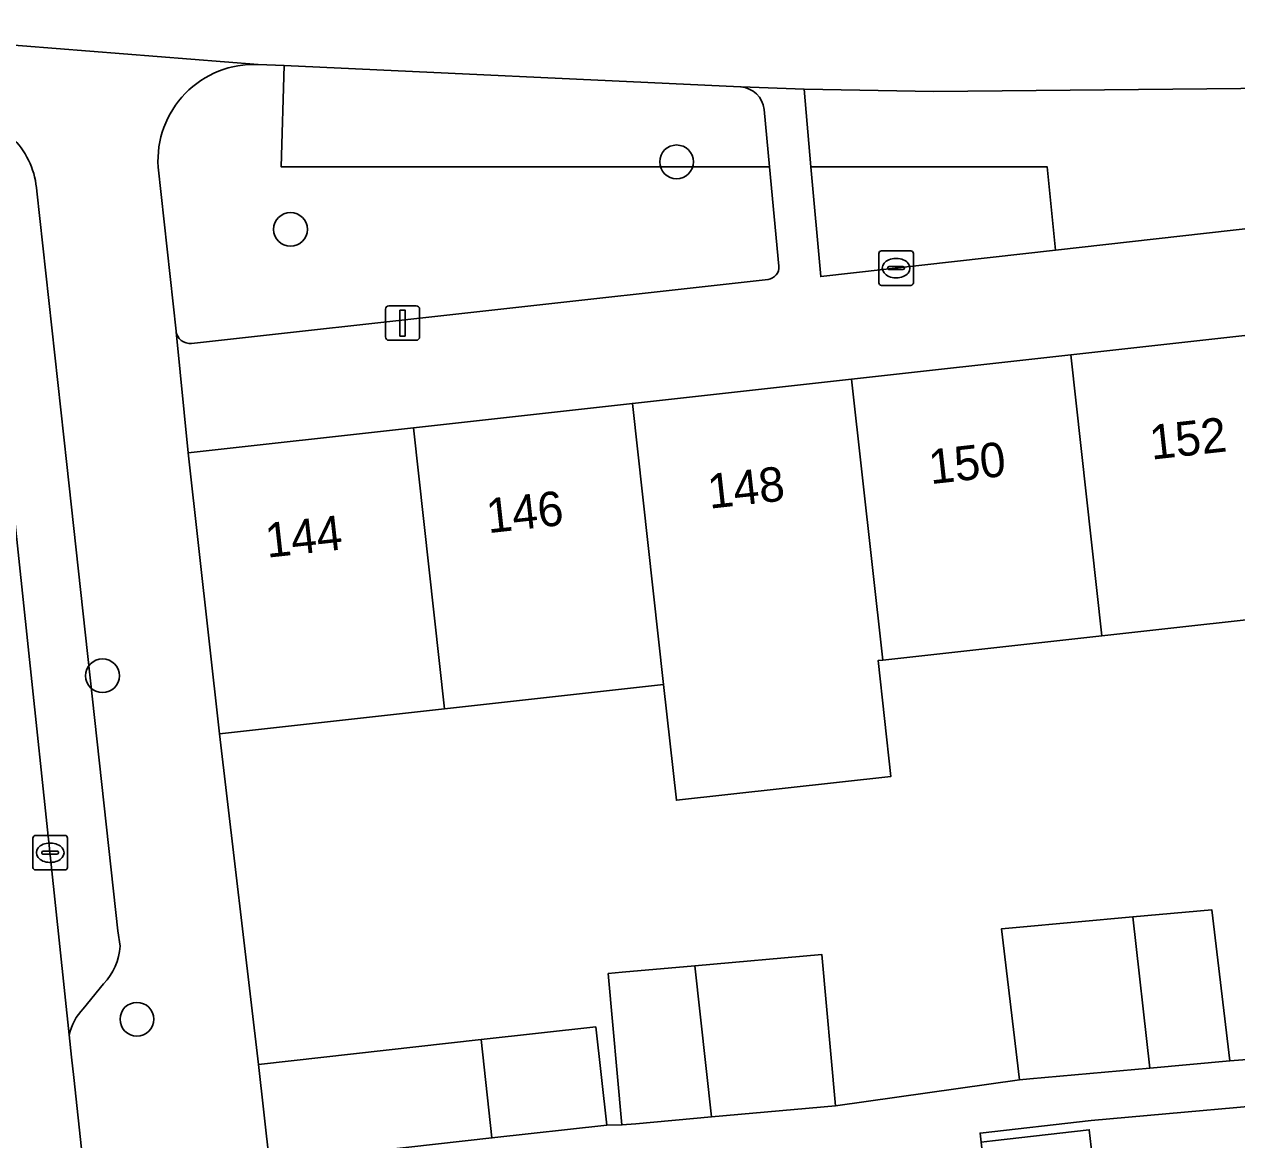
# Model space of a CAD drawing. Extents: x 160023 to 161302, y 384750 to 385707.
# Drawn here: x 161106.03 to 161141.18, y 385197.9 to 385230.23 of the extents above; entities that cross this region are included whole.
import ezdxf

# ---------------------------------------------------------------- set-up
doc = ezdxf.new("R2010")
doc.units = 0
for name, color, linetype in [('IMGEO_Boom', 7, 'Continuous'), ('IMGEO_Erf', 7, 'Continuous'), ('IMGEO_Groenvoorziening', 7, 'Continuous'), ('IMGEO_Kolk', 7, 'Continuous'), ('IMGEO_Lichtmast', 7, 'Continuous'), ('IMGEO_Muur', 7, 'Continuous'), ('IMGEO_Pand', 7, 'Continuous'), ('IMGEO_Pand_nummerreeks', 7, 'Continuous'), ('IMGEO_Parkeervlak_open', 7, 'Continuous'), ('IMGEO_Rijbaan_lokaal_open', 7, 'Continuous'), ('IMGEO_Voetpad_open', 7, 'Continuous')]:
    doc.layers.add(name, color=color, linetype=linetype)

msp = doc.modelspace()

# ---------------------------------------------------------------- linework, layer by layer
at = {"layer": 'IMGEO_Boom'}
for centre in [(161124.939, 385226.238), (161113.747, 385224.282), (161108.297, 385211.347), (161109.295, 385201.393)]:
    msp.add_circle(centre, 0.489, dxfattribs=at)
at = {"layer": 'IMGEO_Erf'}
for points in [[(161143.619, 385213.209), (161137.267, 385212.504), (161130.915, 385211.8), (161130.779, 385211.785), (161131.151, 385208.43), (161124.934, 385207.741), (161124.562, 385211.096), (161118.21, 385210.391), (161111.687, 385209.668), (161112.823, 385200.085), (161119.272, 385200.802), (161122.597, 385201.171), (161122.913, 385198.322), (161123.354, 385198.329), (161122.96, 385202.718), (161123.359, 385202.754), (161125.465, 385202.943), (161129.148, 385203.274), (161129.541, 385198.885), (161134.877, 385199.637), (161134.359, 385204.015), (161134.782, 385204.053), (161138.169, 385204.357), (161140.455, 385204.562), (161140.973, 385200.184), (161141.851, 385200.258)], [(161144.541, 385193.025), (161143.88, 385199.074), (161136.957, 385198.463), (161133.736, 385198.094), (161133.766, 385197.833)], [(161134.096, 385197.871), (161136.901, 385198.192), (161137.476, 385193.164)]]:
    msp.add_lwpolyline(points, dxfattribs=at)
at = {"layer": 'IMGEO_Groenvoorziening'}
for points in [[(161127.903, 385223.218), (161127.631, 385226.097), (161113.473, 385226.098), (161113.563, 385229.027), (161112.807, 385229.062)], [(161126.794, 385228.409), (161113.563, 385229.027), (161113.473, 385226.098), (161127.631, 385226.097), (161127.474, 385227.76)], [(161145.792, 385228.485), (161143.276, 385228.387), (161132.397, 385228.275), (161128.634, 385228.348), (161128.834, 385226.097), (161135.678, 385226.097), (161135.918, 385223.679), (161148.363, 385225.078)], [(161109.912, 385226.088), (161110.431, 385221.336)], [(161110.88, 385220.977), (161127.591, 385222.834)]]:
    msp.add_lwpolyline(points, dxfattribs=at)
msp.add_lwpolyline([(161135.918, 385223.679), (161135.678, 385226.097), (161128.834, 385226.097), (161129.116, 385222.915)], close=True, dxfattribs=at)
for centre, radius, start, end in [((161112.694, 385226.276), 2.788, 87.6743, 183.8681), ((161126.759, 385227.691), 0.718, 5.4804, 87.192), ((161127.551, 385223.185), 0.354, 276.5305, 5.2818), ((161110.831, 385221.376), 0.402, 185.7121, 276.9994)]:
    msp.add_arc(centre, radius, start, end, dxfattribs=at)
at = {"layer": 'IMGEO_Kolk'}
for p, q in [((161130.801, 385222.733), (161130.801, 385223.585)), ((161130.876, 385223.659), (161131.728, 385223.659)), ((161131.289, 385223.439), (161131.314, 385223.439)), ((161131.802, 385223.585), (161131.802, 385222.733)), ((161131.06, 385223.153), (161131.06, 385223.165)), ((161131.498, 385223.116), (161131.1, 385223.116)), ((161131.103, 385223.202), (161131.501, 385223.202)), ((161131.544, 385223.165), (161131.544, 385223.153)), ((161131.728, 385222.659), (161130.876, 385222.659)), ((161131.312, 385222.879), (161131.287, 385222.879)), ((161106.28, 385205.793), (161106.28, 385206.645)), ((161106.355, 385206.719), (161107.207, 385206.719)), ((161106.768, 385206.499), (161106.793, 385206.499)), ((161107.281, 385206.645), (161107.281, 385205.793)), ((161106.539, 385206.213), (161106.539, 385206.225)), ((161106.977, 385206.176), (161106.579, 385206.176)), ((161106.582, 385206.262), (161106.98, 385206.262)), ((161107.023, 385206.225), (161107.023, 385206.213)), ((161106.791, 385205.939), (161106.766, 385205.939)), ((161107.207, 385205.719), (161106.355, 385205.719))]:
    msp.add_line(p, q, dxfattribs=at)
for points in [[(161130.801, 385222.733), (161130.801, 385223.585)], [(161130.876, 385223.659), (161131.728, 385223.659)], [(161131.802, 385223.585), (161131.802, 385222.733)], [(161131.728, 385222.659), (161130.876, 385222.659)], [(161106.28, 385205.793), (161106.28, 385206.645)], [(161106.355, 385206.719), (161107.207, 385206.719)], [(161107.281, 385206.645), (161107.281, 385205.793)], [(161107.207, 385205.719), (161106.355, 385205.719)]]:
    msp.add_lwpolyline(points, dxfattribs=at)
for centre, radius, start, end in [((161130.878, 385223.583), 0.0765, 91.552, 178.448), ((161130.878, 385223.583), 0.0765, 91.552, 178.448), ((161131.726, 385223.583), 0.0765, 1.552, 88.448), ((161131.726, 385223.583), 0.0765, 1.552, 88.448), ((161131.1, 385223.162), 0.0403, 85.8775, 175.7526), ((161131.097, 385223.152), 0.0366, 178.938, 274.7102), ((161131.501, 385223.159), 0.043, 264.8664, 352.4533), ((161131.505, 385223.164), 0.0386, 1.7309, 96.639), ((161130.878, 385222.735), 0.0765, 181.552, 268.448), ((161130.878, 385222.735), 0.0765, 181.552, 268.448), ((161131.726, 385222.735), 0.0765, 271.552, 358.448), ((161131.726, 385222.735), 0.0765, 271.552, 358.448), ((161106.357, 385206.643), 0.0765, 91.552, 178.448), ((161106.357, 385206.643), 0.0765, 91.552, 178.448), ((161107.205, 385206.643), 0.0765, 1.552, 88.448), ((161107.205, 385206.643), 0.0765, 1.552, 88.448), ((161106.579, 385206.222), 0.0403, 85.8775, 175.7526), ((161106.576, 385206.212), 0.0366, 178.938, 274.7102), ((161106.98, 385206.219), 0.043, 264.8664, 352.4533), ((161106.984, 385206.224), 0.0386, 1.7309, 96.639), ((161106.357, 385205.795), 0.0765, 181.552, 268.448), ((161106.357, 385205.795), 0.0765, 181.552, 268.448), ((161107.205, 385205.795), 0.0765, 271.552, 358.448), ((161107.205, 385205.795), 0.0765, 271.552, 358.448)]:
    msp.add_arc(centre, radius, start, end, dxfattribs=at)
for centre, major_axis, ratio, start_param, end_param in [((161131.288, 385223.159), (-0.387, 0.002), 0.722429, 4.712389, 7.853982), ((161131.313, 385223.159), (-0.39, 0.002), 0.717154, 1.570796, 4.712389), ((161106.767, 385206.219), (-0.387, 0.002), 0.722429, 4.712389, 7.853982), ((161106.792, 385206.219), (-0.39, 0.002), 0.717154, 1.570796, 4.712389)]:
    msp.add_ellipse(centre, major_axis=major_axis, ratio=ratio, start_param=start_param, end_param=end_param, dxfattribs=at)
at = {"layer": 'IMGEO_Lichtmast'}
for p, q in [((161116.5, 385221.167), (161116.5, 385221.967)), ((161116.5, 385221.967), (161116.5, 385221.167)), ((161116.6, 385222.067), (161117.39, 385222.067)), ((161117.39, 385222.067), (161116.6, 385222.067)), ((161117.49, 385221.967), (161117.49, 385221.167)), ((161117.49, 385221.167), (161117.49, 385221.967)), ((161117.39, 385221.067), (161116.6, 385221.067)), ((161116.6, 385221.067), (161117.39, 385221.067))]:
    msp.add_line(p, q, dxfattribs=at)
msp.add_lwpolyline([(161116.92, 385221.942), (161117.07, 385221.942), (161117.07, 385221.192), (161116.92, 385221.192), (161116.92, 385221.942)], dxfattribs=at)
for centre, start, end in [((161116.6, 385221.967), 90, 180), ((161116.6, 385221.967), 90, 180), ((161117.39, 385221.967), 0, 90), ((161117.39, 385221.967), 360, 90), ((161116.6, 385221.167), 180, 270), ((161116.6, 385221.167), 180, 270), ((161117.39, 385221.167), 270, 0), ((161117.39, 385221.167), 270, 0)]:
    msp.add_arc(centre, 0.1, start, end, dxfattribs=at)
at = {"layer": 'IMGEO_Muur'}
msp.add_lwpolyline([(161112.823, 385200.085), (161111.687, 385209.668)], dxfattribs=at)
at = {"layer": 'IMGEO_Pand'}
for points in [[(161136.365, 385220.647), (161137.267, 385212.504), (161143.619, 385213.209), (161142.717, 385221.352)], [(161130.013, 385219.943), (161130.915, 385211.8), (161137.267, 385212.504), (161136.365, 385220.647)], [(161130.013, 385219.943), (161123.66, 385219.239), (161124.562, 385211.096), (161124.934, 385207.741), (161131.151, 385208.43), (161130.779, 385211.785), (161130.915, 385211.8)], [(161117.308, 385218.534), (161118.21, 385210.391), (161124.562, 385211.096), (161123.66, 385219.239)], [(161111.687, 385209.668), (161118.21, 385210.391), (161117.308, 385218.534), (161110.784, 385217.811)], [(161138.169, 385204.357), (161138.655, 385199.976), (161140.973, 385200.184), (161140.455, 385204.562)], [(161138.169, 385204.357), (161134.782, 385204.053), (161134.359, 385204.015), (161134.877, 385199.637), (161135.176, 385199.664), (161138.655, 385199.976)], [(161125.465, 385202.943), (161125.95, 385198.563), (161129.541, 385198.885), (161129.148, 385203.274)], [(161125.465, 385202.943), (161123.359, 385202.754), (161122.96, 385202.718), (161123.354, 385198.329), (161123.753, 385198.365), (161125.95, 385198.563)], [(161122.913, 385198.322), (161122.597, 385201.171), (161119.272, 385200.802), (161119.588, 385197.952)], [(161112.823, 385200.085), (161113.14, 385197.236), (161119.588, 385197.952), (161119.272, 385200.802)], [(161134.096, 385197.871), (161133.766, 385197.833), (161134.341, 385192.805), (161137.476, 385193.164), (161136.901, 385198.192)]]:
    msp.add_lwpolyline(points, close=True, dxfattribs=at)
at = {"layer": 'IMGEO_Parkeervlak_open'}
for points in [[(161104.157, 385228.558), (161105.48, 385218.399), (161105.597, 385217.3), (161107.332, 385200.945)], [(161107.261, 385217.464), (161106.39, 385225.388)], [(161108.81, 385203.512), (161108.745, 385203.956), (161107.261, 385217.464)], [(161107.738, 385201.699), (161108.33, 385202.419)]]:
    msp.add_lwpolyline(points, dxfattribs=at)
for centre, radius, start, end in [((161104.044, 385225.253), 2.35, 3.3055, 43.804), ((161107.113, 385203.605), 1.699, 315.7288, 356.853), ((161108.882, 385200.597), 1.588, 136.061, 167.3375)]:
    msp.add_arc(centre, radius, start, end, dxfattribs=at)
at = {"layer": 'IMGEO_Rijbaan_lokaal_open'}
msp.add_lwpolyline([(161108.106, 385193.811), (161107.875, 385195.931), (161107.464, 385199.708), (161107.401, 385200.298), (161107.332, 385200.945), (161105.597, 385217.3), (161105.48, 385218.399), (161104.157, 385228.558), (161104.085, 385229.11), (161104.014, 385229.755), (161100.53, 385229.917), (161100.652, 385228.786), (161101.928, 385216.938), (161103.784, 385199.703), (161103.819, 385199.374), (161104.236, 385195.638), (161104.257, 385195.371), (161116.209, 385086.218), (161116.399, 385084.479), (161119.838, 385084.801), (161119.734, 385085.893), (161118.94, 385094.258)], close=True, dxfattribs=at)
at = {"layer": 'IMGEO_Voetpad_open'}
for points in [[(161061.237, 385232.617), (161074.152, 385231.672), (161074.235, 385231.676), (161076.835, 385231.449), (161092.122, 385230.308), (161100.53, 385229.917), (161104.014, 385229.755), (161112.807, 385229.062), (161113.563, 385229.027), (161126.794, 385228.409), (161126.812, 385228.41), (161128.634, 385228.348), (161132.397, 385228.275), (161143.276, 385228.387), (161145.792, 385228.485)], [(161112.807, 385229.062), (161104.014, 385229.755), (161104.085, 385229.11), (161104.157, 385228.558)], [(161148.363, 385225.078), (161135.918, 385223.679), (161129.116, 385222.915), (161128.834, 385226.097), (161128.634, 385228.348), (161126.812, 385228.41), (161126.794, 385228.409)], [(161127.474, 385227.76), (161127.631, 385226.097), (161127.903, 385223.218)], [(161111.524, 385195.624), (161113.335, 385195.783), (161113.14, 385197.236), (161112.823, 385200.085), (161111.687, 385209.668), (161110.784, 385217.811), (161110.431, 385221.315), (161110.431, 385221.336), (161109.912, 385226.088)], [(161106.39, 385225.388), (161107.261, 385217.464), (161108.745, 385203.956), (161108.81, 385203.512)], [(161127.591, 385222.834), (161110.88, 385220.977)], [(161110.431, 385221.336), (161110.431, 385221.315), (161110.784, 385217.811), (161117.308, 385218.534), (161123.66, 385219.239), (161130.013, 385219.943), (161136.365, 385220.647), (161142.717, 385221.352)], [(161108.33, 385202.419), (161107.738, 385201.699)], [(161107.332, 385200.945), (161107.401, 385200.298), (161107.464, 385199.708), (161107.875, 385195.931), (161108.106, 385193.811)], [(161133.766, 385197.833), (161133.736, 385198.094), (161136.957, 385198.463), (161143.88, 385199.074), (161146.771, 385199.39), (161151.741, 385199.932), (161151.728, 385200.025), (161151.568, 385201.147), (161145.537, 385200.564), (161145.403, 385200.563), (161141.865, 385200.144), (161141.851, 385200.258), (161140.973, 385200.184), (161138.655, 385199.976), (161135.176, 385199.664), (161134.877, 385199.637), (161129.541, 385198.885), (161125.95, 385198.563), (161123.753, 385198.365), (161123.354, 385198.329), (161122.913, 385198.322), (161119.588, 385197.952), (161113.14, 385197.236)]]:
    msp.add_lwpolyline(points, dxfattribs=at)
for centre, radius, start, end in [((161112.694, 385226.276), 2.788, 87.6743, 183.8681), ((161126.759, 385227.691), 0.718, 5.4804, 87.192), ((161104.044, 385225.253), 2.35, 3.3055, 43.804), ((161127.551, 385223.185), 0.354, 276.5305, 5.2818), ((161110.831, 385221.376), 0.402, 185.7121, 276.9994), ((161107.113, 385203.605), 1.699, 315.7288, 356.853), ((161108.882, 385200.597), 1.588, 136.061, 167.3375)]:
    msp.add_arc(centre, radius, start, end, dxfattribs=at)

# ---------------------------------------------------------------- texts
at = {"layer": 'IMGEO_Pand_nummerreeks'}
for s, rotation, p in [('152', 6.3269, (161138.707, 385217.607)), ('150', 6.3269, (161132.304, 385216.897)), ('148', 6.3255, (161125.894, 385216.186)), ('146', 6.3269, (161119.481, 385215.476)), ('144', 6.3269, (161113.071, 385214.765))]:
    msp.add_text(s, height=1, rotation=rotation, dxfattribs=at).set_placement(p)

doc.saveas('drawing.dxf')
